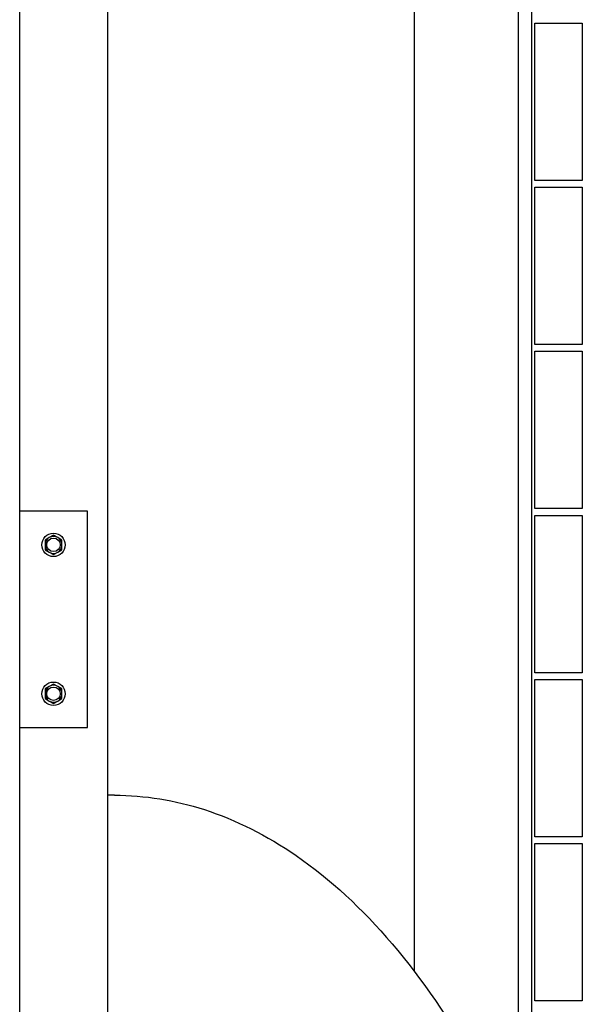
# Model space of a CAD drawing. Header units: inches. Extents: x 18 to 846, y -44 to 561.
# Tile 630 of 642: x 533 to 543, y 479 to 497. Entities that reach past the tile are written whole.
import ezdxf

# ---------------------------------------------------------------- set-up
doc = ezdxf.new("R2010")
doc.units = ezdxf.units.IN
doc.header["$LTSCALE"] = 24
doc.header["$MEASUREMENT"] = 0
doc.layers.add('Visible (ANSI)', color=7, linetype='Continuous', lineweight=30)

msp = doc.modelspace()

# ---------------------------------------------------------------- linework, layer by layer
at = {"layer": 'Visible (ANSI)'}
for p, q in [((532.55343, 450.0563), (532.55343, 522.79923)), ((534.17843, 516.6188), (534.17843, 450.0563)), ((539.83843, 508.9763), (539.83843, 479.55902)), ((541.75843, 508.9763), (541.75843, 476.22212)), ((542.00843, 508.7263), (542.00843, 476.0063)), ((542.07093, 494.1638), (542.07093, 497.07005)), ((542.07093, 497.07005), (542.94593, 497.07005)), ((542.94593, 497.07005), (542.94593, 494.1638)), ((542.94593, 494.1638), (542.07093, 494.1638)), ((542.07093, 491.13255), (542.07093, 494.0388)), ((542.07093, 494.0388), (542.94593, 494.0388)), ((542.94593, 494.0388), (542.94593, 491.13255)), ((542.94593, 491.13255), (542.07093, 491.13255)), ((542.07093, 488.1013), (542.07093, 491.00755)), ((542.07093, 491.00755), (542.94593, 491.00755)), ((542.94593, 491.00755), (542.94593, 488.1013)), ((533.80343, 488.0563), (532.55343, 488.0563)), ((533.80343, 484.0563), (533.80343, 488.0563)), ((542.94593, 488.1013), (542.07093, 488.1013)), ((542.07093, 485.07005), (542.07093, 487.9763)), ((542.07093, 487.9763), (542.94593, 487.9763)), ((542.94593, 487.9763), (542.94593, 485.07005)), ((533.17843, 487.61144), (533.10043, 487.5664)), ((533.25643, 487.5664), (533.17843, 487.61144)), ((533.10043, 487.5664), (533.02243, 487.52137)), ((533.02243, 487.52137), (533.02243, 487.4313)), ((533.02243, 487.4313), (533.02243, 487.34124)), ((533.33443, 487.52137), (533.25643, 487.5664)), ((533.33443, 487.4313), (533.33443, 487.52137)), ((533.33443, 487.34124), (533.33443, 487.4313)), ((533.02243, 487.34124), (533.10043, 487.2962)), ((533.10043, 487.2962), (533.17843, 487.25117)), ((533.17843, 487.25117), (533.25643, 487.2962)), ((533.25643, 487.2962), (533.33443, 487.34124)), ((542.94593, 485.07005), (542.07093, 485.07005)), ((542.07093, 482.0388), (542.07093, 484.94505)), ((542.07093, 484.94505), (542.94593, 484.94505)), ((542.94593, 484.94505), (542.94593, 482.0388)), ((533.10043, 484.8164), (533.02243, 484.77137)), ((533.02243, 484.77137), (533.02243, 484.6813)), ((533.17843, 484.86144), (533.10043, 484.8164)), ((533.25643, 484.8164), (533.17843, 484.86144)), ((533.33443, 484.77137), (533.25643, 484.8164)), ((533.33443, 484.6813), (533.33443, 484.77137)), ((533.02243, 484.6813), (533.02243, 484.59124)), ((533.02243, 484.59124), (533.10043, 484.5462)), ((533.10043, 484.5462), (533.17843, 484.50117)), ((533.17843, 484.50117), (533.25643, 484.5462)), ((533.25643, 484.5462), (533.33443, 484.59124)), ((533.33443, 484.59124), (533.33443, 484.6813)), ((532.55343, 484.0563), (533.80343, 484.0563)), ((534.30343, 482.8063), (534.17843, 482.8063)), ((542.94593, 482.0388), (542.07093, 482.0388)), ((542.07093, 479.00755), (542.07093, 481.9138)), ((542.07093, 481.9138), (542.94593, 481.9138)), ((542.94593, 481.9138), (542.94593, 479.00755)), ((542.94593, 479.00755), (542.07093, 479.00755))]:
    msp.add_line(p, q, dxfattribs=at)
for centre, radius in [((533.17843, 487.4313), 0.216), ((533.17843, 487.4313), 0.1248), ((533.17843, 484.6813), 0.216), ((533.17843, 484.6813), 0.1248)]:
    msp.add_circle(centre, radius, dxfattribs=at)
for centre, start, end in [((533.17843, 487.4313), 120, 180), ((533.17843, 487.4313), 180, 240), ((533.17843, 487.4313), 60, 120), ((533.17843, 487.4313), 0, 60), ((533.17843, 487.4313), 300, 0), ((533.17843, 487.4313), 240, 300), ((533.17843, 484.6813), 120, 180), ((533.17843, 484.6813), 60, 120), ((533.17843, 484.6813), 0, 60), ((533.17843, 484.6813), 180, 240), ((533.17843, 484.6813), 240, 300), ((533.17843, 484.6813), 300, 0)]:
    msp.add_arc(centre, 0.156, start, end, dxfattribs=at)
msp.add_open_spline([(534.30343, 482.8063), (534.86243, 482.8063), (535.42104, 482.71624), (536.55069, 482.3523), (537.11913, 482.06534), (538.28899, 481.25911), (538.88192, 480.71045), (539.98653, 479.41229), (540.49844, 478.66249), (541.4311, 476.9909), (541.85179, 476.069), (542.27324, 474.93854), (542.32417, 474.79785), (542.37408, 474.65584)], degree=3, knots=[0, 0, 0, 0, 0.159713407, 0.159713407, 0.331843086, 0.331843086, 0.531261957, 0.531261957, 0.730680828, 0.730680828, 0.930099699, 0.930099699, 0.958133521, 0.958133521, 0.958133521, 0.958133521], dxfattribs=at)

doc.saveas('drawing.dxf')
